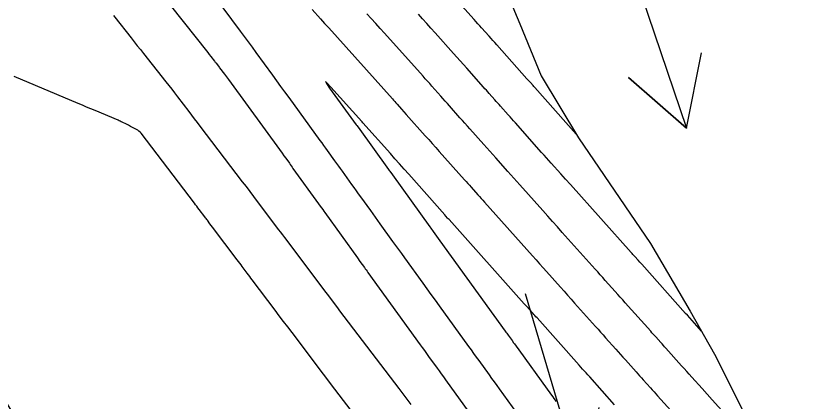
# Model space of a CAD drawing. Extents: x 954385 to 988206, y 1868364 to 1924553.
# Drawn here: x 957267.5 to 957329.6, y 1920710.5 to 1920740.6 of the extents above; entities that cross this region are included whole.
import ezdxf

# ---------------------------------------------------------------- set-up
doc = ezdxf.new("R2010")
doc.units = 0
for name, color, linetype in [('24', 7, 'Continuous'), ('26', 7, 'Continuous'), ('6', 7, 'Continuous'), ('7', 7, 'Continuous'), ('Default', 7, 'Continuous')]:
    doc.layers.add(name, color=color, linetype=linetype)

msp = doc.modelspace()

# ---------------------------------------------------------------- linework, layer by layer
at = {"layer": '24'}
msp.add_lwpolyline([(957293.117, 1920801.711), (957295.139, 1920791.285), (957296.569, 1920780.485), (957296.582, 1920779.593), (957295.941, 1920768.405), (957299.277, 1920758.765), (957300.135, 1920756.302), (957302.827, 1920749.254), (957306.718, 1920739.95), (957308.378, 1920735.888), (957311.281, 1920731.062), (957316.893, 1920722.826), (957319.978, 1920717.556), (957321.877, 1920714.2), (957326.371, 1920705.265)], dxfattribs=at)
at = {"layer": '26'}
for points in [[(957307.131, 1920768.928), (957319.691, 1920731.801), (957315.184, 1920735.761), (957319.691, 1920731.801), (957320.867, 1920737.684)], [(957307.131, 1920718.928), (957311.498, 1920704.2), (957307.144, 1920708.329), (957311.498, 1920704.2), (957312.897, 1920710.034)]]:
    msp.add_lwpolyline(points, dxfattribs=at)
at = {"layer": '6'}
for points in [[(957278.572, 1920742.574), (957282.418, 1920737.702), (957282.536, 1920737.552), (957282.654, 1920737.403), (957282.941, 1920737.039), (957282.975, 1920736.996), (957283.008, 1920736.953), (957283.041, 1920736.91), (957283.074, 1920736.867), (957283.239, 1920736.65), (957283.305, 1920736.564), (957283.338, 1920736.521), (957283.723, 1920736.017), (957283.798, 1920735.918), (957283.872, 1920735.819), (957283.945, 1920735.719), (957284.018, 1920735.619), (957288.199, 1920729.857), (957288.341, 1920729.661), (957288.483, 1920729.465), (957288.768, 1920729.073), (957288.839, 1920728.975), (957288.91, 1920728.877), (957288.981, 1920728.778), (957289.052, 1920728.68), (957291.044, 1920725.905), (957291.164, 1920725.739), (957291.364, 1920725.46), (957291.444, 1920725.349), (957291.524, 1920725.238), (957294.065, 1920721.707), (957294.269, 1920721.423), (957294.61, 1920720.95), (957294.678, 1920720.855), (957294.746, 1920720.76), (957294.815, 1920720.666), (957294.883, 1920720.571), (957298.959, 1920714.931), (957299.123, 1920714.704), (957299.288, 1920714.476), (957299.452, 1920714.249), (957299.616, 1920714.022), (957300.273, 1920713.112), (957300.438, 1920712.884), (957300.602, 1920712.657), (957300.766, 1920712.429), (957300.93, 1920712.202), (957303.089, 1920709.209)], [(957326.15, 1920705.704), (957321.697, 1920710.642), (957321.299, 1920711.082), (957320.902, 1920711.523), (957320.107, 1920712.404), (957319.909, 1920712.624), (957319.71, 1920712.845), (957319.512, 1920713.066), (957319.315, 1920713.287), (957318.09, 1920714.658), (957317.992, 1920714.768), (957317.893, 1920714.878), (957317.795, 1920714.989), (957317.696, 1920715.099), (957317.303, 1920715.54), (957317.204, 1920715.651), (957317.106, 1920715.761), (957317.007, 1920715.871), (957316.909, 1920715.981), (957314.926, 1920718.202), (957314.731, 1920718.42), (957314.536, 1920718.638), (957314.342, 1920718.856), (957314.147, 1920719.074), (957313.368, 1920719.947), (957313.174, 1920720.165), (957312.979, 1920720.383), (957312.784, 1920720.601), (957312.589, 1920720.819), (957310.022, 1920723.692), (957309.644, 1920724.115), (957309.266, 1920724.538), (957308.888, 1920724.961), (957308.51, 1920725.384), (957306.71, 1920727.398), (957306.476, 1920727.66), (957306.242, 1920727.922), (957306.008, 1920728.185), (957305.774, 1920728.447), (957304.84, 1920729.497), (957304.606, 1920729.759), (957304.373, 1920730.021), (957304.139, 1920730.284), (957303.906, 1920730.547), (957302.827, 1920731.76), (957302.634, 1920731.977), (957302.441, 1920732.194), (957302.249, 1920732.41), (957302.056, 1920732.627), (957301.244, 1920733.541), (957301.072, 1920733.734), (957300.9, 1920733.928), (957300.728, 1920734.121), (957300.556, 1920734.315), (957299.868, 1920735.089), (957299.696, 1920735.282), (957299.523, 1920735.476), (957299.351, 1920735.669), (957299.178, 1920735.862), (957296.172, 1920739.215), (957295.832, 1920739.595), (957295.491, 1920739.974), (957295.151, 1920740.354), (957294.81, 1920740.734)]]:
    msp.add_lwpolyline(points, dxfattribs=at)
at = {"layer": '7'}
for points in [[(957311.108, 1920731.35), (957307.878, 1920734.978), (957307.809, 1920735.055), (957307.741, 1920735.132), (957307.535, 1920735.363), (957307.316, 1920735.61), (957307.261, 1920735.671), (957304.912, 1920738.315), (957304.765, 1920738.48), (957304.618, 1920738.644), (957304.472, 1920738.809), (957304.325, 1920738.973), (957303.736, 1920739.629), (957303.589, 1920739.793), (957303.442, 1920739.957), (957303.295, 1920740.121), (957303.148, 1920740.285), (957298.294, 1920745.696)], [(957306.476, 1920709.63), (957305.139, 1920711.484), (957304.939, 1920711.76), (957304.74, 1920712.036), (957304.541, 1920712.312), (957304.342, 1920712.588), (957303.545, 1920713.693), (957303.346, 1920713.969), (957303.146, 1920714.245), (957302.947, 1920714.521), (957302.748, 1920714.797), (957300.454, 1920717.972), (957300.138, 1920718.41), (957299.822, 1920718.847), (957299.506, 1920719.285), (957299.19, 1920719.722), (957297.75, 1920721.715), (957297.521, 1920722.031), (957297.293, 1920722.347), (957297.065, 1920722.663), (957296.838, 1920722.98), (957295.841, 1920724.364), (957295.656, 1920724.621), (957295.471, 1920724.878), (957295.286, 1920725.135), (957295.101, 1920725.392), (957294.337, 1920726.454), (957294.164, 1920726.694), (957293.991, 1920726.935), (957293.818, 1920727.175), (957293.645, 1920727.415), (957292.897, 1920728.457), (957292.753, 1920728.658), (957292.609, 1920728.858), (957292.465, 1920729.058), (957292.321, 1920729.259), (957291.746, 1920730.06), (957291.602, 1920730.26), (957291.457, 1920730.46), (957291.313, 1920730.66), (957291.168, 1920730.86), (957288.742, 1920734.202), (957288.427, 1920734.637), (957288.111, 1920735.072), (957287.795, 1920735.507), (957287.48, 1920735.943), (957286.191, 1920737.719), (957285.888, 1920738.135), (957285.583, 1920738.551), (957285.277, 1920738.966), (957284.97, 1920739.38), (957283.62, 1920741.193)], [(957275.08, 1920740.584), (957275.18, 1920740.456), (957276.44, 1920738.861), (957276.683, 1920738.552), (957276.927, 1920738.244), (957277.17, 1920737.935), (957277.414, 1920737.627), (957279.159, 1920735.414), (957279.383, 1920735.128), (957279.606, 1920734.842), (957279.828, 1920734.555), (957280.049, 1920734.266), (957280.929, 1920733.112), (957281.149, 1920732.823), (957281.369, 1920732.535), (957281.589, 1920732.246), (957281.809, 1920731.958), (957285.104, 1920727.64), (957285.396, 1920727.256), (957285.688, 1920726.873), (957285.978, 1920726.488), (957286.268, 1920726.103), (957287.932, 1920723.891), (957288.043, 1920723.742), (957288.23, 1920723.494), (957288.304, 1920723.395), (957288.379, 1920723.296), (957291.616, 1920718.997), (957291.703, 1920718.882), (957291.731, 1920718.844), (957292.339, 1920718.042), (957292.512, 1920717.814), (957292.685, 1920717.586), (957297.291, 1920711.507), (957297.527, 1920711.196), (957297.763, 1920710.884), (957297.999, 1920710.573), (957298.234, 1920710.262)], [(957290.543, 1920741.067), (957291.191, 1920740.345), (957291.354, 1920740.164), (957291.516, 1920739.983), (957291.678, 1920739.802), (957291.84, 1920739.622), (957296.796, 1920734.092), (957296.886, 1920733.992), (957296.976, 1920733.892), (957297.065, 1920733.791), (957297.155, 1920733.691), (957297.513, 1920733.288), (957297.691, 1920733.087), (957297.87, 1920732.886), (957299.344, 1920731.228), (957299.619, 1920730.919), (957299.895, 1920730.609), (957300.17, 1920730.299), (957300.445, 1920729.989), (957302.394, 1920727.797), (957302.524, 1920727.651), (957302.654, 1920727.505), (957302.784, 1920727.358), (957302.914, 1920727.212), (957303.435, 1920726.628), (957303.565, 1920726.482), (957303.695, 1920726.336), (957303.825, 1920726.19), (957303.956, 1920726.044), (957307.701, 1920721.853), (957307.975, 1920721.547), (957308.248, 1920721.241), (957308.521, 1920720.935), (957308.795, 1920720.629), (957309.888, 1920719.406), (957310.161, 1920719.1), (957310.434, 1920718.795), (957310.707, 1920718.489), (957310.98, 1920718.183), (957312.615, 1920716.351), (957312.81, 1920716.133), (957313.004, 1920715.915), (957313.199, 1920715.697), (957313.393, 1920715.479), (957314.19, 1920714.587), (957314.376, 1920714.379), (957314.561, 1920714.171), (957314.747, 1920713.963), (957314.933, 1920713.755), (957315.767, 1920712.82), (957315.907, 1920712.664), (957316.047, 1920712.507), (957316.187, 1920712.35), (957316.326, 1920712.193), (957316.886, 1920711.567), (957317.026, 1920711.41), (957317.167, 1920711.254), (957317.307, 1920711.097), (957317.448, 1920710.941), (957319.792, 1920708.343)], [(957320.862, 1920715.993), (957319.762, 1920717.225), (957319.627, 1920717.376), (957316.205, 1920721.208), (957316.069, 1920721.361), (957315.932, 1920721.514), (957315.66, 1920721.819), (957315.592, 1920721.895), (957315.524, 1920721.971), (957315.456, 1920722.048), (957315.388, 1920722.124), (957310.658, 1920727.416), (957310.284, 1920727.834), (957309.91, 1920728.253), (957309.162, 1920729.09), (957308.975, 1920729.299), (957308.788, 1920729.509), (957308.601, 1920729.718), (957308.415, 1920729.928), (957306.367, 1920732.228), (957306.229, 1920732.383), (957306.091, 1920732.538), (957305.953, 1920732.693), (957305.815, 1920732.848), (957305.208, 1920733.531), (957305.098, 1920733.655), (957304.988, 1920733.779), (957304.878, 1920733.902), (957304.768, 1920734.026), (957304.328, 1920734.521), (957304.218, 1920734.645), (957304.108, 1920734.769), (957303.998, 1920734.892), (957303.888, 1920735.016), (957302.58, 1920736.487), (957302.326, 1920736.774), (957302.071, 1920737.06), (957301.815, 1920737.346), (957301.56, 1920737.631), (957300.118, 1920739.239), (957299.792, 1920739.603), (957299.467, 1920739.966), (957299.141, 1920740.329), (957298.815, 1920740.692)], [(957293.911, 1920709.373), (957292.314, 1920711.48), (957291.433, 1920712.643), (957288.98, 1920715.881), (957288.649, 1920716.318), (957288.319, 1920716.755), (957287.988, 1920717.193), (957287.658, 1920717.631), (957285.871, 1920720.002), (957285.775, 1920720.13), (957285.678, 1920720.258), (957285.582, 1920720.386), (957285.485, 1920720.514), (957285.1, 1920721.025), (957285.004, 1920721.153), (957284.908, 1920721.281), (957284.811, 1920721.409), (957284.715, 1920721.537), (957282.783, 1920724.105), (957282.685, 1920724.236), (957282.586, 1920724.367), (957282.389, 1920724.629), (957282.34, 1920724.695), (957282.29, 1920724.76), (957282.241, 1920724.825), (957282.191, 1920724.891), (957281.739, 1920725.483), (957281.648, 1920725.603), (957281.556, 1920725.723), (957281.464, 1920725.844), (957281.372, 1920725.964), (957277.219, 1920731.412), (957277.143, 1920731.501), (957277.059, 1920731.581), (957276.966, 1920731.65), (957276.865, 1920731.709), (957276.391, 1920731.953), (957276.233, 1920732.034), (957276.076, 1920732.115), (957275.761, 1920732.278), (957275.682, 1920732.317), (957275.602, 1920732.356), (957275.522, 1920732.392), (957275.441, 1920732.427), (957273.639, 1920733.186), (957273.311, 1920733.324), (957272.984, 1920733.462), (957272.656, 1920733.6), (957272.329, 1920733.737), (957267.342, 1920735.836)], [(957314.094, 1920710.253), (957312.154, 1920712.428), (957312.017, 1920712.581), (957311.881, 1920712.734), (957311.608, 1920713.039), (957311.472, 1920713.192), (957311.336, 1920713.344), (957308.054, 1920717.022), (957307.972, 1920717.114), (957307.889, 1920717.206), (957307.807, 1920717.298), (957307.724, 1920717.391), (957307.23, 1920717.944), (957307.065, 1920718.129), (957301.202, 1920724.689), (957301.148, 1920724.749), (957301.095, 1920724.809), (957300.962, 1920724.958), (957300.882, 1920725.048), (957298.064, 1920728.218), (957297.706, 1920728.621), (957297.348, 1920729.024), (957296.99, 1920729.427), (957296.632, 1920729.829), (957294.49, 1920732.238), (957294.435, 1920732.3), (957294.415, 1920732.323), (957292, 1920735.016), (957291.696, 1920735.344), (957291.579, 1920735.441), (957291.648, 1920735.306), (957291.905, 1920734.939), (957293.983, 1920732.075), (957294.006, 1920732.045), (957294.028, 1920732.014), (957294.116, 1920731.891), (957296.487, 1920728.591), (957296.538, 1920728.52), (957296.589, 1920728.449), (957296.792, 1920728.167), (957299.711, 1920724.112), (957299.775, 1920724.023), (957299.84, 1920723.933), (957299.904, 1920723.844), (957299.969, 1920723.754), (957300.227, 1920723.397), (957300.357, 1920723.218), (957300.486, 1920723.039), (957305.571, 1920716), (957305.631, 1920715.917), (957305.691, 1920715.834), (957305.751, 1920715.75), (957305.811, 1920715.667), (957306.112, 1920715.251), (957306.232, 1920715.084), (957306.292, 1920715.001), (957309.186, 1920710.991), (957309.275, 1920710.867), (957309.364, 1920710.743), (957309.543, 1920710.496)]]:
    msp.add_lwpolyline(points, dxfattribs=at)
at = {"layer": 'Default'}
msp.add_arc((966995.782, 1926764.927), 11459.156, 211.4606918, 214.0750737, dxfattribs=at)

doc.saveas('drawing.dxf')
